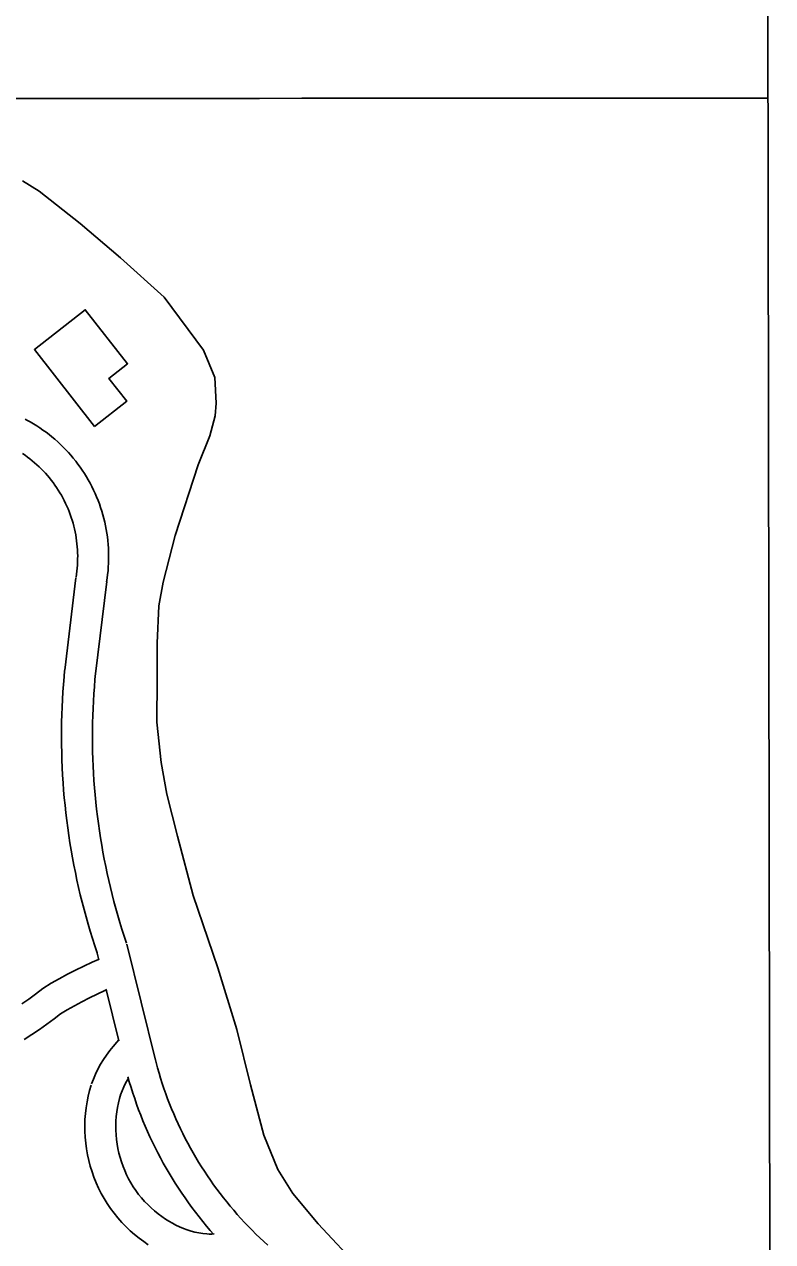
# Model space of a CAD drawing. Extents: x 3297716 to 3335574, y 688621 to 713991.
# Drawn here: x 3332648 to 3333373, y 695955 to 697134 of the extents above; entities that cross this region are included whole.
import ezdxf

# ---------------------------------------------------------------- set-up
doc = ezdxf.new("R2010")
doc.units = 0
for name, color, linetype in [('V-BLDG-OTLN', 7, 'Continuous'), ('V-GRID-FRAM', 7, 'Continuous'), ('V-GRID-MAJR', 7, 'Continuous'), ('V-ROAD-CNTR', 7, 'Continuous'), ('V-TOPO-SHOR', 7, 'Continuous')]:
    doc.layers.add(name, color=color, linetype=linetype)

msp = doc.modelspace()

# ---------------------------------------------------------------- linework, layer by layer
at = {"layer": 'V-BLDG-OTLN'}
msp.add_lwpolyline([(3332716.0915303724, 696744.6304838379), (3332657.7676470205, 696819.0083350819), (3332706.9695486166, 696857.5902579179), (3332748.03246649, 696805.22436265), (3332729.904502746, 696791.0093910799), (3332747.1654682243, 696768.996435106)], close=True, dxfattribs=at)
at = {"layer": 'V-GRID-FRAM'}
msp.add_lwpolyline([(3301838.482, 712184.219), (3333346.191, 712216.2980000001), (3333372.64, 694031.528), (3301849.062, 693999.433), (3301838.482, 712184.219)], dxfattribs=at)
at = {"layer": 'V-GRID-MAJR'}
msp.add_spline([(3301847.299, 697030.213), (3307100.789, 697033.652), (3312354.279, 697037.855), (3317607.768, 697042.821), (3322861.257, 697048.552), (3328114.745, 697055.047), (3333368.231, 697062.306), (3333368.232, 697062.306)], degree=3, dxfattribs=at)
at = {"layer": 'V-ROAD-CNTR'}
for points in [[(3332727.714507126, 696594.033785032), (3332728.236506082, 696597.4707781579), (3332728.6965051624, 696601.0987709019), (3332729.0685044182, 696604.7367636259), (3332729.351503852, 696608.3827563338), (3332729.5455034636, 696612.0337490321), (3332729.65250325, 696615.6887417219), (3332729.6695032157, 696619.3477344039), (3332729.59750336, 696623.000727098), (3332729.43750368, 696626.65471979), (3332729.1875041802, 696630.303712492), (3332728.8495048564, 696633.941705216), (3332728.424505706, 696637.5746979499), (3332727.909506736, 696641.1976907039), (3332727.3065079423, 696644.8026834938), (3332726.618509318, 696648.3926763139), (3332725.840510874, 696651.968669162), (3332724.9775126, 696655.5196620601), (3332724.0295144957, 696659.0506549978), (3332722.993516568, 696662.55964798), (3332721.874518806, 696666.040641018), (3332720.670521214, 696669.492634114), (3332719.3825237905, 696672.9156272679), (3332718.0115265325, 696676.3076204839), (3332716.5595294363, 696679.661613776), (3332715.0265325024, 696682.9806071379), (3332713.4125357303, 696686.2626005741), (3332711.720539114, 696689.501594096), (3332709.950542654, 696692.7025876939), (3332708.1005463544, 696695.8585813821), (3332706.1765502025, 696698.9675751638), (3332704.176554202, 696702.0295690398), (3332702.10255835, 696705.0415630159), (3332699.9575626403, 696708.0025570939), (3332697.7405670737, 696710.9095512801), (3332695.4535716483, 696713.7635455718), (3332693.0975763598, 696716.5605399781), (3332690.6745812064, 696719.298534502), (3332688.186586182, 696721.976529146), (3332685.6335912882, 696724.5955239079), (3332683.016596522, 696727.1495188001), (3332680.341601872, 696729.640513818), (3332677.603607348, 696732.0655089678), (3332674.806612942, 696734.4245042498), (3332671.9556186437, 696736.7124996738), (3332669.050624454, 696738.9304952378), (3332666.090630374, 696741.0794909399), (3332663.0786363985, 696743.15448679), (3332660.019642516, 696745.1554827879), (3332656.9106487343, 696747.0824789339), (3332653.756655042, 696748.9334752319), (3332650.594661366, 696750.6864717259), (3332648.883664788, 696751.5934699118)], [(3332698.054566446, 696598.535776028), (3332698.520565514, 696601.608769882), (3332698.8885647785, 696604.5127640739), (3332699.1865641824, 696607.42475825), (3332699.4135637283, 696610.342752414), (3332699.5695634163, 696613.2677465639), (3332699.654563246, 696616.1947407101), (3332699.66756322, 696619.1197348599), (3332699.6095633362, 696622.048729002), (3332699.481563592, 696624.9727231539), (3332699.281563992, 696627.8937173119), (3332699.0115645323, 696630.8117114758), (3332698.670565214, 696633.7187056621), (3332698.2595660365, 696636.613699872), (3332697.7765670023, 696639.502694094), (3332697.2245681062, 696642.3786883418), (3332696.6025693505, 696645.238682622), (3332695.911570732, 696648.0856769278), (3332695.151572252, 696650.9126712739), (3332694.323573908, 696653.7196656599), (3332693.4265757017, 696656.506660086), (3332692.4625776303, 696659.270654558), (3332691.43257969, 696662.011649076), (3332690.3355818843, 696664.7236436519), (3332689.171584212, 696667.4116382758), (3332687.9445866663, 696670.070632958), (3332686.6525892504, 696672.6966277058), (3332685.2965919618, 696675.2936225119), (3332683.878594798, 696677.85461739), (3332682.400597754, 696680.3786123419), (3332680.8586008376, 696682.8696073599), (3332679.2586040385, 696685.3196024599), (3332677.598607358, 696687.731597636), (3332675.879610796, 696690.1025928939), (3332674.1046143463, 696692.4315882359), (3332672.273618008, 696694.715583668), (3332670.3876217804, 696696.95457919), (3332668.448625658, 696699.146574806), (3332666.454629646, 696701.292570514), (3332664.411633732, 696703.387566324), (3332662.3166379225, 696705.4335622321), (3332660.171642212, 696707.4285582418), (3332657.9816465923, 696709.3695543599), (3332655.7446510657, 696711.256550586), (3332653.461655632, 696713.088546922), (3332651.1326602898, 696714.866543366), (3332648.7646650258, 696716.5855399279), (3332646.354669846, 696718.2465366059)], [(3332687.104588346, 696508.545956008), (3332697.994566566, 696598.095776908)], [(3332716.8845287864, 696504.9239632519), (3332727.774507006, 696594.4737841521)], [(3332718.4575256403, 696234.8405034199), (3332716.1775302, 696241.7184896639), (3332713.949534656, 696248.7004757), (3332711.798538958, 696255.7074616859), (3332709.7265431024, 696262.7374476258), (3332707.733547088, 696269.7904335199), (3332705.8185509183, 696276.86541937), (3332703.983554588, 696283.9614051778), (3332702.2275580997, 696291.0763909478), (3332700.5505614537, 696298.2123766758), (3332698.954564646, 696305.364362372), (3332697.4375676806, 696312.536348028), (3332696.001570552, 696319.723333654), (3332694.645573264, 696326.9253192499), (3332693.3705758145, 696334.142304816), (3332692.1755782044, 696341.373290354), (3332691.06258043, 696348.6182758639), (3332690.028582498, 696355.8732613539), (3332689.076584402, 696363.142246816), (3332688.206586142, 696370.419232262), (3332687.41758772, 696377.70521769), (3332686.7095891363, 696384.9992031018), (3332686.0835903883, 696392.3021884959), (3332685.5385914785, 696399.6121738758), (3332685.076592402, 696406.9261592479), (3332684.6945931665, 696414.246144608), (3332684.3955937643, 696421.5681299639), (3332684.1775942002, 696428.8941153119), (3332684.041594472, 696436.222100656), (3332683.9885945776, 696443.5520859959), (3332684.0155945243, 696450.8790713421), (3332684.125594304, 696458.2090566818), (3332684.31759392, 696465.536042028), (3332684.5915933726, 696472.8590273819), (3332684.946592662, 696480.18001274), (3332685.3835917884, 696487.495998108), (3332685.90259075, 696494.807983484), (3332686.50258955, 696502.1059688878), (3332687.058588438, 696508.116956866)], [(3332746.9334686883, 696244.282484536), (3332744.705473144, 696251.0004710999), (3332742.579477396, 696257.6624577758), (3332740.526481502, 696264.349444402), (3332738.550485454, 696271.057430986), (3332736.64748926, 696277.7884175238), (3332734.8204929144, 696284.539404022), (3332733.069496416, 696291.3113904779), (3332731.3934997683, 696298.102376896), (3332729.794502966, 696304.9103632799), (3332728.270506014, 696311.736349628), (3332726.8235089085, 696318.578335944), (3332725.4535116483, 696325.4373222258), (3332724.1595142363, 696332.3113084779), (3332722.94251667, 696339.198294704), (3332721.8015189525, 696346.099280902), (3332720.738521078, 696353.0122670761), (3332719.75252305, 696359.9372532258), (3332718.844524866, 696366.8702393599), (3332718.014526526, 696373.8152254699), (3332717.2615280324, 696380.7692115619), (3332716.585529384, 696387.7311976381), (3332715.9875305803, 696394.6981837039), (3332715.4685316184, 696401.6721697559), (3332715.0265325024, 696408.654155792), (3332714.6625332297, 696415.638141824), (3332714.3775338, 696422.6261278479), (3332714.169534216, 696429.618113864), (3332714.039534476, 696436.61009988), (3332713.9885345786, 696443.604085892), (3332714.015534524, 696450.5990719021), (3332714.119534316, 696457.5910579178), (3332714.303533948, 696464.582043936), (3332714.563533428, 696471.573029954), (3332714.9025327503, 696478.5580159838), (3332715.319531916, 696485.5400020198), (3332715.814530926, 696492.5159880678), (3332716.388529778, 696499.4939741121), (3332716.9305286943, 696505.352962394)], [(3332775.01241253, 696130.981711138), (3332747.2564680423, 696243.1644867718)], [(3332720.055064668, 696228.1961522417), (3332718.1345262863, 696235.958501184)], [(3332719.748753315, 696228.2988432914), (3332713.7702031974, 696225.7370410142), (3332705.65114989, 696222.0329376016), (3332697.62523313, 696218.1417101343), (3332689.6881858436, 696214.067588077), (3332681.8459319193, 696209.8076882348), (3332674.107715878, 696205.3683082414), (3332665.849278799, 696200.3722690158), (3332658.6744082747, 696194.7524414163), (3332652.23584203, 696189.9814037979), (3332645.6719830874, 696185.3780295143)], [(3332727.995894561, 696199.1945636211), (3332725.9057968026, 696198.2989589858), (3332718.42285011, 696194.8850623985), (3332711.02076687, 696191.2962898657), (3332703.6998141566, 696187.538411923), (3332696.472068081, 696183.6123117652), (3332689.3382841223, 696179.5196917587), (3332682.9247212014, 696175.6397309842), (3332676.8575917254, 696170.8875585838), (3332669.78215797, 696165.6445962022), (3332662.5720169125, 696160.5879704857), (3332655.231089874, 696155.7247372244), (3332647.763602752, 696151.0566417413)], [(3332739.5177099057, 696149.5328747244), (3332727.2010217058, 696199.3139322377)], [(3332713.097174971, 696108.008084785), (3332714.870598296, 696112.6541962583), (3332716.9843953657, 696117.5173036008), (3332719.312381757, 696122.2854960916), (3332721.856923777, 696126.947051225), (3332724.6035160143, 696131.4827606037), (3332727.549243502, 696135.8956297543), (3332730.69204628, 696140.1723154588), (3332734.020627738, 696144.3021372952), (3332737.5329835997, 696148.2818908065), (3332739.6827729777, 696150.5064554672)], [(3332883.863194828, 695951.8310694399), (3332879.969202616, 695955.360062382), (3332876.1282102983, 695958.945055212), (3332872.339217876, 695962.5860479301), (3332868.605225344, 695966.28104054), (3332864.924232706, 695970.0320330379), (3332861.298239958, 695973.8350254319), (3332857.7302470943, 695977.69101772), (3332854.21725412, 695981.599009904), (3332850.761261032, 695985.558001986), (3332847.3652678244, 695989.5659939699), (3332844.0272745, 695993.624985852), (3332840.74728106, 695997.7309776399), (3332837.5302874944, 696001.883969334), (3332834.373293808, 696006.084960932), (3332831.2782999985, 696010.33095244), (3332828.2463060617, 696014.6209438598), (3332825.275312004, 696018.95593519), (3332822.370317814, 696023.332926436), (3332819.5283234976, 696027.7529175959), (3332816.7513290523, 696032.2149086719), (3332814.039334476, 696036.7148996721), (3332811.394339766, 696041.2548905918), (3332808.815344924, 696045.8328814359), (3332806.3043499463, 696050.447872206), (3332803.8603548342, 696055.099862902), (3332801.485359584, 696059.7858535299), (3332799.1783641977, 696064.5078440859), (3332796.940368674, 696069.262834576), (3332794.7723730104, 696074.049825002), (3332792.674377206, 696078.8658153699), (3332790.64738126, 696083.712805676), (3332788.69238517, 696088.589795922), (3332786.808388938, 696093.4947861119), (3332784.9953925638, 696098.426776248), (3332783.254396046, 696103.3867663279), (3332781.586399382, 696108.3687563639), (3332779.99240257, 696113.374746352), (3332778.470405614, 696118.403736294), (3332777.0234085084, 696123.454726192), (3332775.64241127, 696128.551715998), (3332774.97241261, 696131.1397108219)], [(3332741.1248250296, 696097.309915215), (3332742.655401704, 696101.3198037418), (3332744.233604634, 696104.9506963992), (3332745.9716182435, 696108.5105039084), (3332747.867076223, 696111.982948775), (3332748.4176931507, 696112.8922349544)], [(3332831.1278498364, 695962.4304165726), (3332828.0153065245, 695965.99604111), (3332824.335313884, 695970.3400324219), (3332820.719321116, 695974.7350236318), (3332817.1673282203, 695979.185014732), (3332813.6803351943, 695983.68600573), (3332810.261342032, 695988.2349966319), (3332806.906348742, 695992.834987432), (3332803.620355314, 695997.4849781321), (3332800.403361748, 696002.1819687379), (3332797.254368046, 696006.9249592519), (3332794.1763742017, 696011.7129496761), (3332791.1673802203, 696016.544940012), (3332788.229386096, 696021.4229302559), (3332785.364391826, 696026.3409204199), (3332782.569397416, 696031.3009104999), (3332779.848402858, 696036.3019004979), (3332777.200408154, 696041.3418904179), (3332774.6274133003, 696046.4198802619), (3332772.128418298, 696051.533870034), (3332769.7044231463, 696056.6848597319), (3332767.354427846, 696061.869849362), (3332765.08243239, 696067.089838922), (3332762.885436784, 696072.3428284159), (3332760.766441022, 696077.6278178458), (3332758.724445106, 696082.94080722), (3332756.761449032, 696088.2847965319), (3332754.876452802, 696093.6547857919), (3332753.068456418, 696099.0527749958), (3332751.3404598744, 696104.478764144), (3332749.6924631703, 696109.9277532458), (3332748.3108857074, 696114.7469842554)], [(3332767.8081993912, 695952.283979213), (3332763.7221004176, 695955.2074468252), (3332759.290713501, 695958.440753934), (3332754.8040151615, 695962.0215385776), (3332750.476535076, 695965.7962383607), (3332746.323710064, 695969.7473933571), (3332742.3397058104, 695973.8756557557), (3332738.537540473, 695978.175226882), (3332734.928098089, 695982.6309668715), (3332731.51126568, 695987.2393505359), (3332728.2944803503, 695991.997394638), (3332725.291378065, 695996.8853268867), (3332722.5016245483, 696001.8947146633), (3332719.929247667, 696007.0225597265), (3332717.5792532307, 696012.25956125), (3332715.46073584, 696017.594209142), (3332713.602360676, 696022.9338441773), (3332711.9194262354, 696028.3201224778), (3332710.449428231, 696033.8393581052), (3332709.2096480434, 696039.4116310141), (3332708.2042722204, 696045.0338723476), (3332707.433501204, 696050.6944326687), (3332706.9020125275, 696056.3812491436), (3332706.6079531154, 696062.0817367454), (3332706.5495561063, 696067.7922904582), (3332706.731637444, 696073.5053734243), (3332707.1530977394, 696079.2046405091), (3332707.8134698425, 696084.8795728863), (3332708.707327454, 696090.5155921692), (3332709.837077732, 696096.1138080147), (3332711.1993320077, 696101.6639826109), (3332712.708358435, 696106.8499325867)], [(3332831.8947265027, 695962.7231036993), (3332829.566005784, 695962.547845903), (3332827.0827313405, 695962.5119095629), (3332824.685552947, 695962.6203887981), (3332820.985436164, 695963.0545078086), (3332817.115752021, 695963.6905270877), (3332813.274626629, 695964.5045629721), (3332809.4745555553, 695965.4918488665), (3332805.728151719, 695966.6502148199), (3332802.0381829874, 695967.9808141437), (3332798.411657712, 695969.4799481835), (3332794.857040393, 695971.1423996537), (3332791.385412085, 695972.9662592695), (3332787.9959959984, 695974.9486676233), (3332784.7058006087, 695977.082020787), (3332781.2918995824, 695979.5245531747), (3332777.497286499, 695982.2932460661), (3332774.0299848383, 695985.0604614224), (3332770.685464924, 695987.9777616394), (3332767.466289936, 695991.040606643), (3332764.3802941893, 695994.2383442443), (3332761.440459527, 695997.562773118), (3332758.6439019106, 696001.0150331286), (3332755.9987343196, 696004.5826494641), (3332753.5135196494, 696008.2586053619), (3332751.188621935, 696012.0426731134), (3332749.0263754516, 696015.9252853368), (3332747.034752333, 696019.8954402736), (3332745.2187467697, 696023.9424387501), (3332743.58126416, 696028.065790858), (3332742.0936393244, 696032.3401558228), (3332740.744573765, 696036.6578775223), (3332739.5985717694, 696040.9606418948), (3332738.630351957, 696045.312368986), (3332737.84572778, 696049.7001276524), (3332737.244498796, 696054.1155673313), (3332736.8299874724, 696058.5507508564), (3332736.6000468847, 696063.0082632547), (3332736.554443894, 696067.4677095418), (3332736.696362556, 696071.9206265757), (3332737.024902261, 696076.3633594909), (3332737.5405301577, 696080.7944271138), (3332738.2386725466, 696085.1964078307), (3332739.120922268, 696089.5681919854), (3332740.1826679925, 696093.894017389), (3332741.5136415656, 696098.4680674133)]]:
    msp.add_lwpolyline(points, dxfattribs=at)
at = {"layer": 'V-TOPO-SHOR'}
msp.add_lwpolyline([(3332973.659, 695928.6630000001), (3332932.574, 695972.607), (3332907.877, 696001.746), (3332893.509, 696024.997), (3332880.019, 696058.246), (3332867.0810000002, 696106.884), (3332853.816, 696160.53), (3332835.231, 696220.393), (3332811.3680000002, 696290.319), (3332796.22, 696347.833), (3332785.8880000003, 696388.361), (3332780.455, 696419.21), (3332776.265, 696458.131), (3332776.724, 696499.6950000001), (3332776.724, 696534.72), (3332778.352, 696570.726), (3332782.454, 696593.774), (3332794.113, 696639.061), (3332816.418, 696707.327), (3332827.504, 696735.3030000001), (3332832.722, 696754.873), (3332833.627, 696767.18), (3332832.36, 696791.828), (3332821.491, 696818.503), (3332783.566, 696869.725), (3332741.262, 696907.91), (3332701.986, 696941.057), (3332662.3000000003, 696972.285), (3332646.248, 696982.47)], dxfattribs=at)

doc.saveas('drawing.dxf')
